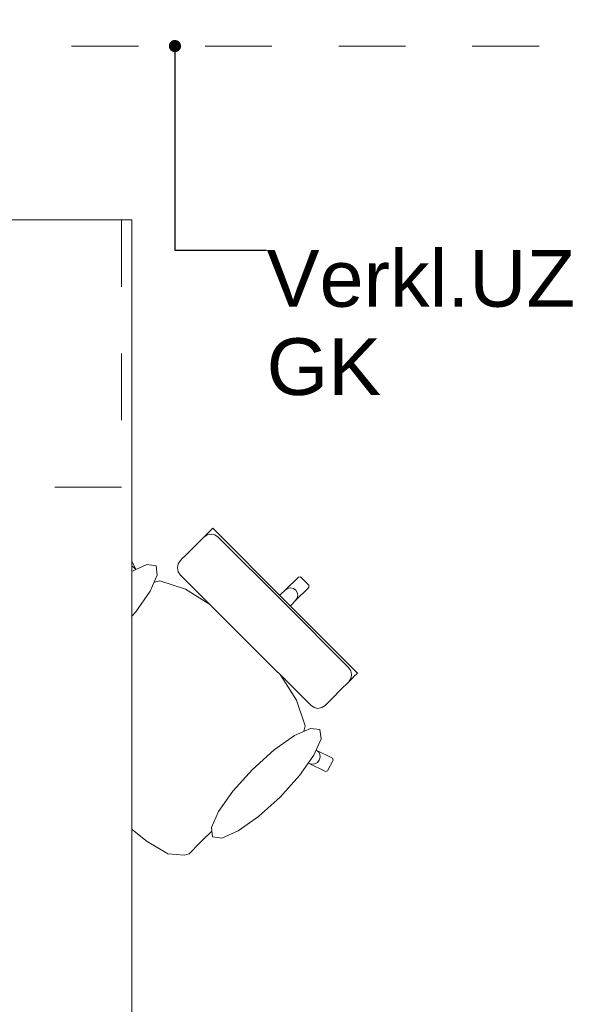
# Model space of a CAD drawing. Header units: metres. Extents: x -3.6 to 90.7, y -11.1 to 18.
# Tile 650 of 656: x 51.642 to 52.473, y 11.515 to 12.99. Entities that reach past the tile are written whole.
import ezdxf

# ---------------------------------------------------------------- set-up
doc = ezdxf.new("R2010")
doc.units = ezdxf.units.M
doc.header["$MEASUREMENT"] = 0
for name, pattern in [('Strichlinie eng', [0.115, 0.075, -0.04]), ('Untersicht', [0.1, 0.075, -0.025]), ('Wipeout_Contour', [1, 0, -1])]:
    doc.linetypes.add(name, pattern=pattern)
for name, color, linetype in [('152 - Bemaßung_ Beschriftung.Ausbau', 7, 'Continuous'), ('701 - Einrichtung.Möbel', 7, 'Continuous'), ('Neubau_152 - Bemaßung_ Beschriftung.Ausbau', 7, 'Continuous'), ('Neubau_653 - Abdeckung.TB Verkofferung', 7, 'Continuous')]:
    doc.layers.add(name, color=color, linetype=linetype)
doc.styles.add('ERSTELLTER_STIL_2', font='txt')
doc.dimstyles.new('ERSTELLTER_STIL__3', dxfattribs={"dimtxt": 0.1, "dimasz": 0.0532, "dimexe": 0.18, "dimexo": 0.0625, "dimgap": 0, "dimtad": 1, "dimtih": 1, "dimtoh": 1, "dimzin": 0, "dimdsep": 46, "dimtxsty": 'ERSTELLTER_STIL_2', "dimblk": 'ARROWHEAD_2', "dimblk1": 'ARROWHEAD_2', "dimblk2": 'ARROWHEAD_2', "dimcen": 0.09, "dimse1": 1, "dimse2": 1, "dimclrd": 7, "dimclre": 7, "dimclrt": 7, "dimazin": 0, "dimtfac": 1, "dimtdec": 4, "dimtmove": 0, "dimatfit": 3, "dimfxl": 1, "dimtolj": 1, "dimtzin": 0, "dimarcsym": 0})
doc.dimstyles.new('ERSTELLTER_STIL__5', dxfattribs={"dimtxt": 0.18, "dimasz": 0.03648, "dimexe": 0.18, "dimexo": 0.0625, "dimgap": 0, "dimtad": 0, "dimtih": 1, "dimtoh": 1, "dimdec": 4, "dimzin": 0, "dimdsep": 46, "dimcen": 0.09, "dimadec": 0, "dimazin": 0, "dimtfac": 1, "dimtdec": 4, "dimtmove": 0, "dimatfit": 3, "dimldrblk": 'ARROWHEAD_11', "dimfxl": 1, "dimtolj": 1, "dimtzin": 0, "dimarcsym": 0})

# ---------------------------------------------------------------- blocks, each defined once
blk = doc.blocks.new('ARROWHEAD_11')
at = {"color": 0, "linetype": 'Continuous', "lineweight": 0}
blk.add_line((0, 0), (-1, 0), dxfattribs=at)
at = {"color": 0, "linetype": 'Continuous', "lineweight": 0, "const_width": 0.25, "flags": 128}
blk.add_lwpolyline([(-0.125, 0, 1), (0.125, 0, 1)], format="xyb", close=True, dxfattribs=at)
blk = doc.blocks.new('*D278')
at = {"layer": '152 - Bemaßung_ Beschriftung.Ausbau', "color": 7, "linetype": 'Continuous', "lineweight": 5}
for p, q in [((51.01, 15.3025), (51.01, 15.4075)), ((54.45, 15.3025), (54.45, 15.4075)), ((51.0302, 15.39), (50.9898, 15.32)), ((54.4702, 15.39), (54.4298, 15.32)), ((51.01, 15.355), (54.45, 15.355))]:
    blk.add_line(p, q, dxfattribs=at)
at = {"layer": '152 - Bemaßung_ Beschriftung.Ausbau', "color": 7, "lineweight": 5, "char_height": 0.1, "attachment_point": 7, "style": 'ERSTELLTER_STIL_2'}
for s, insert in [('\\A1;{\\pql;\\fArial|b0|i0|c0|p38;3,44}', (52.5211, 15.375)), ('\\A1;{\\pql;\\fArial|b0|i0|c0|p38;15}', (54.278, 15.375))]:
    blk.add_mtext(s, dxfattribs=dict(at, insert=insert))
blk = doc.blocks.new('ARROWHEAD_2')
at = {"color": 0, "linetype": 'Continuous', "lineweight": 0}
for p, q in [((-0.378, -0.655), (0.378, 0.655)), ((0, 0), (-1, 0))]:
    blk.add_line(p, q, dxfattribs=at)

msp = doc.modelspace()

# ---------------------------------------------------------------- linework, layer by layer
at = {"layer": 'Neubau_653 - Abdeckung.TB Verkofferung', "color": 1, "linetype": 'Untersicht', "lineweight": 9}
msp.add_line((51.12, 12.9505), (62.025, 12.9505), dxfattribs=at)

# ---------------------------------------------------------------- wipeouts: each hides what was drawn before it
at = {"color": 254, "linetype": 'Wipeout_Contour', "lineweight": 0, "ltscale": 1541.645385}
msp.add_wipeout([(51.9323, 11.7769), (52.045, 11.8897), (52.0758, 11.8759), (52.1001, 11.8639), (52.1031, 11.8649), (52.1116, 11.881), (52.1106, 11.884), (52.0863, 11.896), (52.0636, 11.9084), (52.0697, 11.9323), (52.057, 11.9706), (52.0274, 12.0174), (52.0095, 12.0378), (52.0304, 12.0587), (52.0465, 12.0749), (52.0293, 12.092), (52.0553, 12.1198), (52.0752, 12.1397), (52.0753, 12.1429), (52.0691, 12.1491), (51.7509, 11.8309), (51.7933, 11.7911), (51.7939, 11.7907), (51.833, 11.7592), (51.8624, 11.7414), (51.8639, 11.7408), (51.8891, 11.7384), (51.8961, 11.7407), (51.9128, 11.7575)], dxfattribs=at).dxf.layer = '701 - Einrichtung.Möbel'

# ---------------------------------------------------------------- next in the draw order: linework, layer by layer
at = {"layer": '701 - Einrichtung.Möbel', "color": 7, "linetype": 'Continuous', "lineweight": 5}
for p, q in [((52.0897, 11.8934), (52.0863, 11.896)), ((52.1106, 11.884), (52.0863, 11.896)), ((52.0918, 11.8897), (52.0897, 11.8934)), ((52.0922, 11.8853), (52.0918, 11.8897)), ((52.0799, 11.8748), (52.0843, 11.8754)), ((52.0843, 11.8754), (52.0881, 11.8776)), ((52.0881, 11.8776), (52.0909, 11.8811)), ((52.0909, 11.8811), (52.0922, 11.8853)), ((52.1031, 11.8649), (52.1116, 11.881)), ((52.1116, 11.881), (52.1106, 11.884)), ((52.1001, 11.8639), (52.1031, 11.8649)), ((51.7933, 11.7911), (51.7939, 11.7907)), ((51.7939, 11.7907), (51.833, 11.7592)), ((51.9128, 11.7575), (51.9323, 11.7769)), ((51.833, 11.7592), (51.8624, 11.7414)), ((51.8961, 11.7407), (51.9128, 11.7575)), ((51.8624, 11.7414), (51.8639, 11.7408)), ((51.8639, 11.7408), (51.8891, 11.7384)), ((51.8891, 11.7384), (51.8961, 11.7407))]:
    msp.add_line(p, q, dxfattribs=at)

# ---------------------------------------------------------------- next in the draw order: wipeouts: each hides what was drawn before it
at = {"color": 254, "linetype": 'Wipeout_Contour', "lineweight": 0, "ltscale": 1546.677187}
msp.add_wipeout([(51.6969, 12.0123), (51.6775, 11.9928), (51.6607, 11.9761), (51.6584, 11.9691), (51.6608, 11.9439), (51.6614, 11.9424), (51.6792, 11.913), (51.7106, 11.8739), (51.7111, 11.8733), (51.7509, 11.8309), (52.0691, 12.1491), (52.0629, 12.1553), (52.0597, 12.1552), (52.0398, 12.1353), (52.012, 12.1093), (51.9948, 12.1265), (51.9787, 12.1104), (51.9578, 12.0895), (51.9373, 12.1074), (51.8906, 12.137), (51.8523, 12.1497), (51.8284, 12.1436), (51.816, 12.1663), (51.804, 12.1907), (51.801, 12.1916), (51.7849, 12.1831), (51.7839, 12.1801), (51.7959, 12.1558), (51.8097, 12.1251)], dxfattribs=at).dxf.layer = '701 - Einrichtung.Möbel'

# ---------------------------------------------------------------- next in the draw order: linework, layer by layer
at = {"layer": '701 - Einrichtung.Möbel', "color": 7, "linetype": 'Continuous', "lineweight": 5}
for p, q in [((51.7839, 12.1801), (51.7849, 12.1831)), ((51.7849, 12.1831), (51.801, 12.1916)), ((51.801, 12.1916), (51.804, 12.1907)), ((51.804, 12.1907), (51.816, 12.1663)), ((51.7959, 12.1558), (51.7839, 12.1801)), ((51.7954, 12.1643), (51.7976, 12.1681)), ((51.7976, 12.1681), (51.8011, 12.1709)), ((51.8011, 12.1709), (51.8053, 12.1722)), ((51.8053, 12.1722), (51.8096, 12.1718)), ((51.8096, 12.1718), (51.8134, 12.1697)), ((51.8134, 12.1697), (51.816, 12.1663)), ((51.7948, 12.16), (51.7954, 12.1643)), ((51.7959, 12.1558), (51.7948, 12.16)), ((51.8097, 12.1251), (51.7959, 12.1558)), ((51.816, 12.1663), (51.8284, 12.1436)), ((52.0398, 12.1353), (52.0597, 12.1552)), ((52.0597, 12.1552), (52.0629, 12.1553)), ((52.0629, 12.1553), (52.0691, 12.1491)), ((51.8282, 12.1435), (51.8097, 12.1251)), ((51.8282, 12.1435), (51.8284, 12.1436)), ((51.8284, 12.1436), (51.8523, 12.1497)), ((51.8523, 12.1497), (51.8906, 12.137)), ((52.0398, 12.1353), (52.0435, 12.1378)), ((52.0435, 12.1378), (52.0478, 12.1388)), ((52.0478, 12.1388), (52.0521, 12.138)), ((52.0521, 12.138), (52.0556, 12.1356)), ((52.0553, 12.1198), (52.0752, 12.1397)), ((52.0753, 12.1429), (52.0691, 12.1491)), ((52.0752, 12.1397), (52.0753, 12.1429)), ((51.6969, 12.0123), (51.8097, 12.1251)), ((51.8906, 12.137), (51.9373, 12.1074)), ((51.9787, 12.1104), (51.9948, 12.1265)), ((51.9948, 12.1265), (52.012, 12.1093)), ((52.012, 12.1093), (52.0398, 12.1353)), ((52.0553, 12.1198), (52.0578, 12.1235)), ((52.058, 12.1321), (52.0556, 12.1356)), ((52.0578, 12.1235), (52.0587, 12.1278)), ((52.0587, 12.1278), (52.058, 12.1321)), ((51.9578, 12.0895), (51.9787, 12.1104)), ((52.012, 12.1093), (52.0207, 12.1007)), ((52.0293, 12.092), (52.0553, 12.1198)), ((51.9373, 12.1074), (51.9578, 12.0895)), ((52.0293, 12.092), (52.0207, 12.1007)), ((51.9578, 12.0895), (51.9854, 12.0654)), ((52.0465, 12.0749), (52.0293, 12.092)), ((52.0095, 12.0378), (51.9854, 12.0654)), ((52.0304, 12.0587), (52.0465, 12.0749)), ((52.0095, 12.0378), (52.0304, 12.0587)), ((52.0274, 12.0174), (52.0095, 12.0378)), ((51.6775, 11.9928), (51.6969, 12.0123)), ((52.057, 11.9706), (52.0274, 12.0174)), ((51.6607, 11.9761), (51.6775, 11.9928)), ((51.6584, 11.9691), (51.6607, 11.9761)), ((51.6608, 11.9439), (51.6584, 11.9691)), ((52.0697, 11.9323), (52.057, 11.9706)), ((51.6614, 11.9424), (51.6608, 11.9439)), ((51.6792, 11.913), (51.6614, 11.9424)), ((52.0636, 11.9084), (52.0697, 11.9323)), ((51.7106, 11.8739), (51.6792, 11.913)), ((52.0635, 11.9082), (52.045, 11.8897)), ((52.0635, 11.9082), (52.0636, 11.9084)), ((52.0863, 11.896), (52.0636, 11.9084)), ((51.9323, 11.7769), (52.045, 11.8897)), ((52.045, 11.8897), (52.0758, 11.8759)), ((51.7111, 11.8733), (51.7106, 11.8739)), ((51.7509, 11.8309), (51.7111, 11.8733)), ((52.0758, 11.8759), (52.0799, 11.8748)), ((52.0758, 11.8759), (52.1001, 11.8639)), ((51.7509, 11.8309), (51.7933, 11.7911))]:
    msp.add_line(p, q, dxfattribs=at)

# ---------------------------------------------------------------- next in the draw order: wipeouts: each hides what was drawn before it
at = {"color": 254, "linetype": 'Wipeout_Contour', "lineweight": 0, "ltscale": 850.586388}
msp.add_wipeout([(51.7456, 12.1122), (51.7164, 12.0799), (51.6948, 12.0494), (51.6841, 12.0252), (51.6859, 12.0112), (51.6999, 12.0094), (51.724, 12.0201), (51.7546, 12.0417), (51.7869, 12.0709), (51.8161, 12.1032), (51.8377, 12.1338), (51.8484, 12.1579), (51.8466, 12.1719), (51.8326, 12.1737), (51.8085, 12.163), (51.7779, 12.1414)], dxfattribs=at).dxf.layer = '701 - Einrichtung.Möbel'
at = {"color": 254, "linetype": 'Wipeout_Contour', "lineweight": 0, "ltscale": 797.93152}
msp.add_wipeout([(52.0782, 11.963), (52.0832, 11.9596), (52.089, 11.9585), (52.0949, 11.9596), (52.0998, 11.9629), (52.1022, 11.9653), (52.108, 11.9711), (52.1254, 11.9885), (52.1325, 11.9956), (52.135, 11.9981), (52.1405, 12.0036), (52.1429, 12.006), (52.1482, 12.0113), (52.0397, 12.1197), (51.9806, 12.0606)], dxfattribs=at).dxf.layer = '701 - Einrichtung.Möbel'
at = {"color": 254, "linetype": 'Wipeout_Contour', "lineweight": 0, "ltscale": 853.528698}
msp.add_wipeout([(52.0322, 11.8256), (52.0614, 11.8579), (52.083, 11.8885), (52.0937, 11.9126), (52.0919, 11.9266), (52.0779, 11.9284), (52.0538, 11.9177), (52.0232, 11.8961), (51.9909, 11.8669), (51.9617, 11.8346), (51.9401, 11.804), (51.9294, 11.7799), (51.9312, 11.7659), (51.9452, 11.7641), (51.9694, 11.7748), (51.9999, 11.7964)], dxfattribs=at).dxf.layer = '701 - Einrichtung.Möbel'

# ---------------------------------------------------------------- next in the draw order: linework, layer by layer
at = {"layer": '701 - Einrichtung.Möbel', "color": 7, "linetype": 'Continuous', "lineweight": 5}
for p, q in [((52.1349, 12.0197), (52.1382, 12.0147)), ((52.1382, 12.0147), (52.1394, 12.0089)), ((52.1394, 12.0089), (52.1383, 12.003)), ((52.1405, 12.0036), (52.1429, 12.006)), ((52.1429, 12.006), (52.1482, 12.0113)), ((52.1254, 11.9885), (52.1325, 11.9956)), ((52.1325, 11.9956), (52.135, 11.9981)), ((52.135, 11.9981), (52.1405, 12.0036)), ((52.1383, 12.003), (52.135, 11.9981)), ((52.108, 11.9711), (52.1254, 11.9885)), ((52.0782, 11.963), (52.0832, 11.9596)), ((52.0949, 11.9596), (52.0998, 11.9629)), ((52.0998, 11.9629), (52.1022, 11.9653)), ((52.1022, 11.9653), (52.108, 11.9711)), ((52.0832, 11.9596), (52.089, 11.9585)), ((52.089, 11.9585), (52.0949, 11.9596))]:
    msp.add_line(p, q, dxfattribs=at)
at = {"layer": '701 - Einrichtung.Möbel', "color": 7, "linetype": 'Continuous', "lineweight": 5, "flags": 128}
for points in [[(51.7456, 12.1122), (51.7779, 12.1414), (51.8085, 12.163), (51.8326, 12.1737), (51.8466, 12.1719), (51.8484, 12.1579), (51.8377, 12.1338), (51.8161, 12.1032), (51.7869, 12.0709), (51.7546, 12.0417), (51.724, 12.0201), (51.6999, 12.0094), (51.6859, 12.0112), (51.6841, 12.0252), (51.6948, 12.0494), (51.7164, 12.0799)], [(52.0322, 11.8256), (52.0614, 11.8579), (52.083, 11.8885), (52.0937, 11.9126), (52.0919, 11.9266), (52.0779, 11.9284), (52.0538, 11.9177), (52.0232, 11.8961), (51.9909, 11.8669), (51.9617, 11.8346), (51.9401, 11.804), (51.9294, 11.7799), (51.9312, 11.7659), (51.9452, 11.7641), (51.9694, 11.7748), (51.9999, 11.7964)]]:
    msp.add_lwpolyline(points, close=True, dxfattribs=at)

# ---------------------------------------------------------------- next in the draw order: wipeouts: each hides what was drawn before it
at = {"color": 254, "linetype": 'Wipeout_Contour', "lineweight": 0, "ltscale": 804.610444}
msp.add_wipeout([(51.883, 12.1582), (51.9806, 12.0606), (52.0397, 12.1197), (51.9313, 12.2282), (51.926, 12.2229), (51.9236, 12.2205), (51.9181, 12.215), (51.9156, 12.2125), (51.9085, 12.2054), (51.8911, 12.188), (51.8853, 12.1822), (51.8829, 12.1798), (51.8796, 12.1749), (51.8784, 12.169), (51.8796, 12.1632)], dxfattribs=at).dxf.layer = '701 - Einrichtung.Möbel'

# ---------------------------------------------------------------- next in the draw order: linework, layer by layer
at = {"layer": '701 - Einrichtung.Möbel', "color": 7, "linetype": 'Continuous', "lineweight": 5}
for p, q in [((51.926, 12.2229), (51.9313, 12.2282)), ((51.9313, 12.2282), (52.0397, 12.1197)), ((51.9085, 12.2054), (51.9156, 12.2125)), ((51.9156, 12.2125), (51.9181, 12.215)), ((51.9181, 12.215), (51.9236, 12.2205)), ((51.923, 12.2183), (51.9181, 12.215)), ((51.9289, 12.2194), (51.923, 12.2183)), ((51.9236, 12.2205), (51.926, 12.2229)), ((51.9347, 12.2182), (51.9289, 12.2194)), ((51.9397, 12.2149), (51.9347, 12.2182)), ((52.0373, 12.1173), (51.9397, 12.2149)), ((51.8911, 12.188), (51.9085, 12.2054)), ((51.8829, 12.1798), (51.8853, 12.1822)), ((51.8853, 12.1822), (51.8911, 12.188)), ((51.8784, 12.169), (51.8796, 12.1749)), ((51.8796, 12.1632), (51.8784, 12.169)), ((51.8796, 12.1749), (51.8829, 12.1798)), ((51.883, 12.1582), (51.8796, 12.1632)), ((51.9806, 12.0606), (51.883, 12.1582)), ((52.0373, 12.1173), (52.1349, 12.0197)), ((52.1482, 12.0113), (52.0397, 12.1197)), ((51.9806, 12.0606), (52.0782, 11.963))]:
    msp.add_line(p, q, dxfattribs=at)

# ---------------------------------------------------------------- next in the draw order: wipeouts: each hides what was drawn before it
at = {"color": 254, "linetype": 'Wipeout_Contour', "lineweight": 0, "ltscale": 320.031715}
msp.add_wipeout([(51.01, 10.69), (53.21, 10.69), (53.21, 11.49), (51.81, 11.49), (51.81, 12.69), (51.01, 12.69)], dxfattribs=at).dxf.layer = '701 - Einrichtung.Möbel'

# ---------------------------------------------------------------- next in the draw order: linework, layer by layer
at = {"layer": '701 - Einrichtung.Möbel', "color": 7, "linetype": 'Strichlinie eng', "lineweight": 5}
for p, q in [((51.795, 12.69), (51.795, 12.29)), ((51.795, 12.29), (51.01, 12.29))]:
    msp.add_line(p, q, dxfattribs=at)
at = {"layer": '701 - Einrichtung.Möbel', "color": 7, "linetype": 'Continuous', "lineweight": 5, "flags": 128}
msp.add_lwpolyline([(51.01, 10.69), (51.01, 12.69), (51.81, 12.69), (51.81, 11.49), (53.21, 11.49), (53.21, 10.69)], close=True, dxfattribs=at)

# ---------------------------------------------------------------- next in the draw order: texts
at = {"layer": 'Neubau_152 - Bemaßung_ Beschriftung.Ausbau', "color": 1, "linetype": 'Continuous', "lineweight": 13, "insert": (52.0121, 12.645), "char_height": 0.085, "attachment_point": 1, "line_spacing_factor": 0.933036, "style": 'ERSTELLTER_STIL_2'}
msp.add_mtext('\\A1;{\\pql;\\fArial|b0|i0|c0|p38;Verkl.U\\fArial|b0|i0|c0|p38;Z\\P\\pql;\\fArial|b0|i0|c0|p38;GK}', dxfattribs=at)

# ---------------------------------------------------------------- next in the draw order: dimensions: what is measured, and where the dimension line sits
at = {"layer": '152 - Bemaßung_ Beschriftung.Ausbau', "color": 7, "linetype": 'Continuous', "lineweight": 5}
dim = msp.add_linear_dim(base=(54.45, 15.355), p1=(51.01, 10.75), p2=(54.45, 10.75), dimstyle='ERSTELLTER_STIL__3', dxfattribs=at)
dim.commit()
dim.dimension.update_dxf_attribs({"geometry": '*D278', "text_midpoint": (52.651, 15.425), "dimtype": 160})

# ---------------------------------------------------------------- next in the draw order: leaders
at = {"layer": '152 - Bemaßung_ Beschriftung.Ausbau', "color": 7, "linetype": 'Continuous', "lineweight": 9, "annotation_type": 0, "has_hookline": 1, "hookline_direction": 0, "text_width": 0.9653}
msp.add_leader([(50.8798, 12.4902), (51.673, 14.4341), (51.758, 14.4341)], dimstyle='ERSTELLTER_STIL__5', dxfattribs=at)
at = {"layer": 'Neubau_152 - Bemaßung_ Beschriftung.Ausbau', "color": 1, "linetype": 'Continuous', "lineweight": 13, "annotation_type": 0, "has_hookline": 1, "hookline_direction": 0, "text_width": 0.458}
msp.add_leader([(51.8748, 12.9505), (51.8748, 12.645), (52.0121, 12.645)], dimstyle='ERSTELLTER_STIL__5', dxfattribs=at)

doc.saveas('drawing.dxf')
